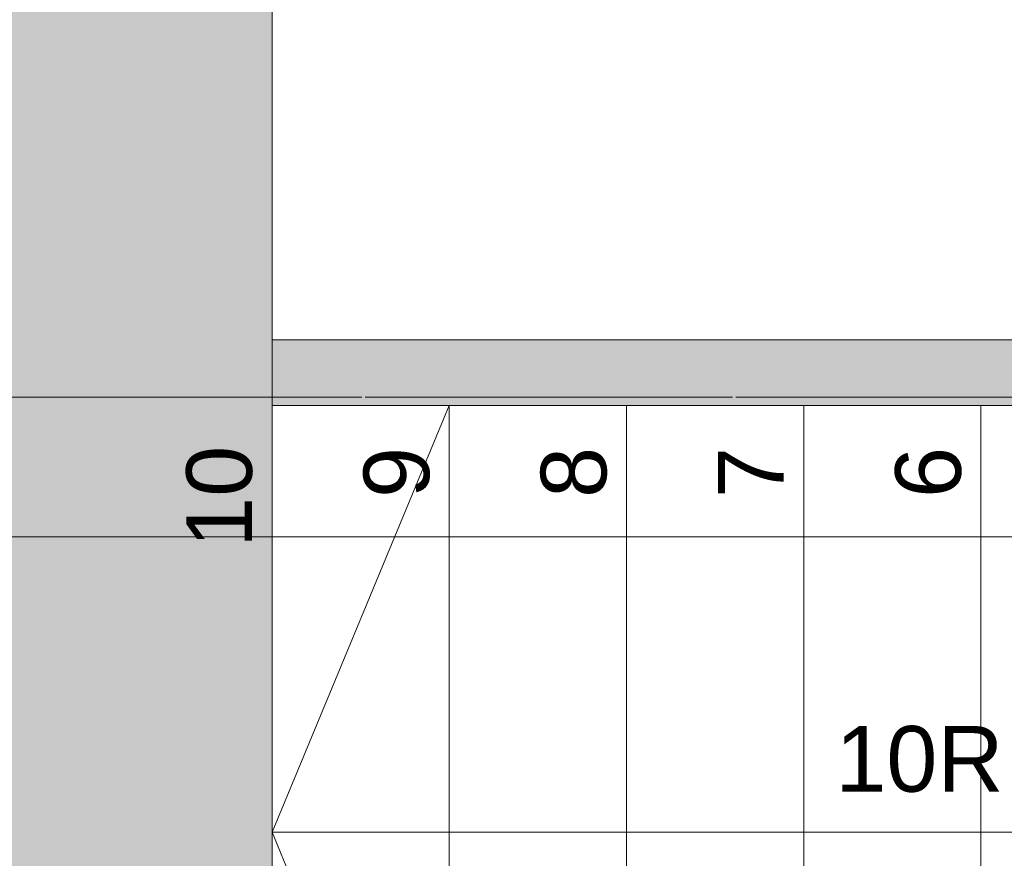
# Model space of a CAD drawing. Header units: millimetres. Extents: x -14761 to 157739, y -22400 to 107990.
# Tile 274 of 296: x 109416 to 110916, y 53510 to 54787. Entities that reach past the tile are written whole.
import ezdxf

# ---------------------------------------------------------------- set-up
doc = ezdxf.new("R2010")
doc.units = ezdxf.units.MM
doc.header["$MEASUREMENT"] = 0
doc.linetypes.add('Штриховая', pattern=[564.444447, 282.222223, -282.222223])
for name, color, linetype in [('Конструктив - Лестницы в бассейны', 7, 'Continuous'), ('Конструктив - стены бассейнов жб нов', 7, 'Continuous'), ('Элемент Модели - Зона', 7, 'Continuous'), ('Элемент Модели - Оси', 7, 'Continuous')]:
    doc.layers.add(name, color=color, linetype=linetype)
doc.styles.add('СГЕНЕРИР_СТИЛЬ_1', font='txt')

msp = doc.modelspace()

# ---------------------------------------------------------------- hatches: boundary and pattern name
at = {"layer": 'Конструктив - Лестницы в бассейны', "linetype": 'Continuous', "lineweight": 5, "true_color": 0xcccccc}
h = msp.add_hatch(color=254, dxfattribs=at)
h.paths.add_polyline_path([(106200, 52900), (109800, 52900), (109800, 56350), (106200, 56350)])
h.paths.add_polyline_path([(108350, 54350), (108350, 53650), (107650, 53650), (107650, 54350)], flags=0)
at = {"layer": 'Конструктив - стены бассейнов жб нов', "linetype": 'Continuous', "lineweight": 0, "true_color": 0x000000}
for points in [[(116695, 54300), (109800, 54300), (109800, 54287.5), (116695, 54287.5)], [(109800, 54212.5), (116695, 54212.5), (116695, 54287.5), (109800, 54287.5)], [(109800, 54200), (116695, 54200), (116695, 54212.5), (109800, 54212.5)]]:
    msp.add_hatch(color=18, dxfattribs=at).paths.add_polyline_path(points)

# ---------------------------------------------------------------- linework, layer by layer
at = {"layer": 'Конструктив - Лестницы в бассейны', "color": 7, "linetype": 'Continuous', "lineweight": 15}
for p, q in [((112230, 54200), (109800, 54200)), ((109800, 54200), (109800, 52900)), ((110070, 54200), (109800, 54200)), ((109800, 54200), (109800, 52900)), ((110070, 54200), (109800, 53550)), ((110340, 54200), (110070, 54200)), ((110070, 54200), (110070, 52900)), ((110070, 52900), (110070, 54200)), ((110610, 54200), (110340, 54200)), ((110340, 54200), (110340, 52900)), ((110340, 52900), (110340, 54200)), ((110880, 54200), (110610, 54200)), ((110610, 54200), (110610, 52900)), ((110610, 52900), (110610, 54200)), ((111150, 54200), (110880, 54200)), ((110880, 54200), (110880, 52900)), ((110880, 52900), (110880, 54200)), ((110070, 53550), (109800, 53550)), ((109800, 53550), (110070, 52900)), ((111960, 53550), (110070, 53550))]:
    msp.add_line(p, q, dxfattribs=at)
at = {"layer": 'Конструктив - Лестницы в бассейны', "color": 7, "linetype": 'Continuous', "lineweight": 15, "flags": 128}
msp.add_lwpolyline([(106200, 52900), (109800, 52900), (109800, 56350), (106200, 56350)], close=True, dxfattribs=at)
at = {"layer": 'Конструктив - стены бассейнов жб нов', "color": 7, "linetype": 'Continuous', "lineweight": 15, "flags": 128}
for points in [[(116695, 54300), (109800, 54300)], [(109800, 54287.5), (109800, 54300)], [(109800, 54200), (109800, 54212.5)], [(109800, 54200), (116695, 54200)]]:
    msp.add_lwpolyline(points, dxfattribs=at)
at = {"layer": 'Элемент Модели - Зона', "color": 7, "linetype": 'Штриховая', "lineweight": 15, "flags": 128}
for points in [[(95900, 63600), (95900, 54212.5), (124800, 54212.5), (124800, 58701.5), (126248.5, 60150), (130530, 60150), (130530, 71750), (95900, 71750)], [(36150, 44957.4), (36110, 44957.4), (36110, 36320), (41880.3, 36320), (41880.3, 39141.6), (45142.5, 42405.1), (45156.7, 42391), (45156.7, 42420), (63300, 42420), (63300, 42400), (77399.7, 42400), (77399.7, 42420), (114081.4, 42420), (117316.7, 39176.5), (117320.1, 38841.9), (117320.1, 36305), (117360, 36305), (117360, 34300), (117120, 34300), (117120, 35700), (116700, 35700), (116700, 36100), (108300, 36100), (108300, 35700), (107700, 35700), (107700, 36100), (99320, 36100), (99320, 26970), (107700, 26970), (107700, 27650), (108300, 27650), (108300, 26460), (112380, 26460), (112380, 27370), (112500, 27370), (112500, 21180.1), (117120, 21180.1), (117120, 26250), (116650, 26250), (116650, 27750), (117120, 27750), (117120, 32800), (117360, 32800), (117360, 20150.1), (117120, 20150.1), (117120, 20940.1), (99320, 20940.1), (99320, 14650.1), (117120, 14650.1), (117120, 17700.1), (116700.1, 17700.1), (116700.1, 18325.6), (117120, 18325.6), (117120, 18650.1), (117360, 18650.1), (117360, 18320.1), (120850, 18320.1), (120850, 37205.1), (120238.9, 37205.1), (120238.9, 45000), (125700, 45000), (125700, 45300), (126300, 45300), (126300, 45000), (141025, 45000), (141025, 45100), (140125, 45100), (140125, 47500), (132700, 47500), (132700, 53680), (130530, 53680), (130530, 54300), (129182.9, 54300), (126300, 54300), (126300, 53700), (125700, 53700), (125700, 54212.5), (124799.8, 54212.5), (117300, 54212.5), (117300, 53700), (116700, 53700), (116700, 54212.5), (108300, 54212.5), (108300, 53700), (107700, 53700), (107700, 54212.5), (99300, 54212.5), (99300, 53700), (98700, 53700), (98700, 54212.5), (90650, 54212.5), (90650, 53700), (90050, 53700), (89950, 53700), (89950, 48632.8), (77450.1, 48632.8), (77450.1, 53800), (77450.1, 61690), (77460.1, 61690), (77460.1, 67850), (74720, 67850), (74720, 59730), (73964.5, 59730), (73964.5, 54212), (72300.1, 54212), (72300.1, 53700), (71700.1, 53700), (71700.1, 54212), (63300, 54212), (63300, 53700), (62700, 53700), (62700, 54212), (61025, 54212), (61025, 46500), (61025, 45000), (54300, 45000), (54300, 44700), (53700, 44700), (53700, 45000), (45300, 45000), (45300, 44700), (44700, 44700), (44700, 45000), (36750, 45000), (36750, 44700), (36150, 44700)]]:
    msp.add_lwpolyline(points, close=True, dxfattribs=at)
at = {"layer": 'Элемент Модели - Оси', "color": 7, "linetype": 'Continuous', "lineweight": 15}
msp.add_line((-12760.6, 54000), (155650, 54000), dxfattribs=at)

# ---------------------------------------------------------------- texts
at = {"layer": 'Конструктив - Лестницы в бассейны', "color": 161, "lineweight": 20, "true_color": 0x78aaff, "insert": (111015, 53582.6), "char_height": 100, "attachment_point": 8, "style": 'СГЕНЕРИР_СТИЛЬ_1'}
msp.add_mtext('\\A1;{\\pqc;\\pt0,7100;\\fArial|b0|i0|c204|p38;10R x \\fArial|b0|i0|c204|p38;150\\fArial|b0|i0|c204|p38;\\A1{\\H.66x;\\S^  ;}\\fArial|b0|i0|c204|p38;\\fArial|b0|i0|c204|p38;\\fArial|b0|i0|c204|p38;\\fArial|b0|i0|c204|p38;\\A1{\\H.66x;\\S^  ;}\\fArial|b0|i0|c204|p38;\\fArial|b0|i0|c204|p38;\\fArial|b0|i0|c204|p38;\\fArial|b0|i0|c204|p38;\\A1{\\H.66x;\\S^  ;}\\fArial|b0|i0|c204|p38;}', dxfattribs=at)
at = {"layer": 'Конструктив - Лестницы в бассейны', "color": 161, "lineweight": 20, "true_color": 0x78aaff, "char_height": 100, "attachment_point": 4, "rotation": 90, "style": 'СГЕНЕРИР_СТИЛЬ_1'}
for s, insert in [('\\A1;{\\pql;\\fArial|b0|i0|c204|p38;10}', (109720.1, 53983.2)), ('\\A1;{\\pql;\\fArial|b0|i0|c204|p38;9}', (109990.1, 54059.1)), ('\\A1;{\\pql;\\fArial|b0|i0|c204|p38;8}', (110260.1, 54059.1)), ('\\A1;{\\pql;\\fArial|b0|i0|c204|p38;7}', (110529.3, 54059.1)), ('\\A1;{\\pql;\\fArial|b0|i0|c204|p38;6}', (110800.1, 54059.1))]:
    msp.add_mtext(s, dxfattribs=dict(at, insert=insert))

doc.saveas('drawing.dxf')
